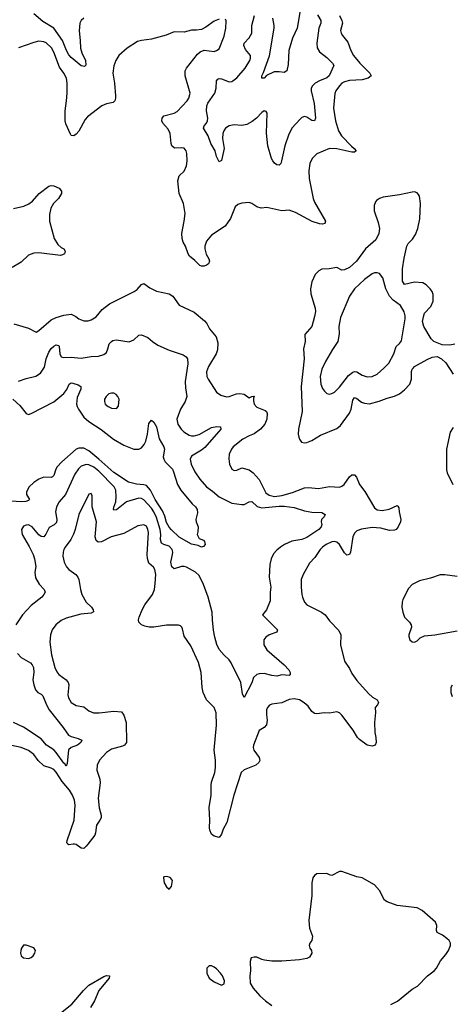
# Model space of a CAD drawing. Header units: inches. Extents: x 1954678 to 2060271, y 904822 to 1016299.
# Tile 340 of 403: x 2042238 to 2045683, y 968722 to 976577. Entities that reach past the tile are written whole.
import ezdxf

# ---------------------------------------------------------------- set-up
doc = ezdxf.new("R2010")
doc.units = ezdxf.units.IN
doc.header["$MEASUREMENT"] = 0
doc.layers.add('C0946', color=7, linetype='Continuous')
doc.layers.add('C0947', color=7, linetype='Continuous')

msp = doc.modelspace()

# ---------------------------------------------------------------- linework, layer by layer
at = {"layer": 'C0946', "color": 5}
for points, elevation in [([(2042665.2, 970000), (2042630, 969995.1), (2042623.8, 970000)], 580), ([(2042783.5, 970000), (2042770, 969982.7), (2042750, 969963.7), (2042730, 969966.6), (2042690, 969998), (2042675, 970000)], 580), ([(2045200.1, 968719.9), (2045252.8, 968747.2), (2045370, 968841.6), (2045413.9, 968866.1), (2045491.5, 968948.5), (2045545.2, 968990), (2045564, 969010), (2045597.2, 969070), (2045640.1, 969119.9), (2045659.3, 969150), (2045676, 969190), (2045676, 969210), (2045666, 969230), (2045648.1, 969248.1), (2045613, 969273), (2045570, 969295.3), (2045565.1, 969310), (2045567.6, 969350), (2045557.7, 969377.7), (2045450, 969471.6), (2045410, 969491.5), (2045250, 969511.3), (2045170, 969539.3), (2045150, 969554), (2045110, 969629.2), (2045070, 969674.5), (2044970, 969731.8), (2044930, 969739.5), (2044810, 969782.7), (2044790, 969782.7), (2044730, 969749.3), (2044710, 969754), (2044690, 969765.2), (2044610, 969762), (2044590, 969748.7), (2044578.8, 969730), (2044570.8, 969690), (2044568.5, 969590), (2044546, 969390), (2044552.2, 969330), (2044573.8, 969266.2), (2044568.7, 969231.3), (2044553.4, 969210), (2044548.4, 969190), (2044554, 969170), (2044567.7, 969150), (2044570.5, 969130), (2044550, 969097.2), (2044530, 969086.6), (2044470, 969076.2), (2044330, 969065.1), (2044250, 969066), (2044193.2, 969073.2), (2044170, 969079), (2044130, 969099), (2044110, 969099), (2044086.8, 969093.2), (2044076.9, 969063.1), (2044081, 968990), (2044076, 968950), (2044078.8, 968890), (2044102.8, 968850), (2044154, 968790), (2044198.8, 968750), (2044251.8, 968711.8)], 620), ([(2042550, 968639.8), (2042655.8, 968724.2), (2042747.4, 968832.6), (2042790, 968874), (2042910, 968944), (2042930, 968952), (2042956, 968950), (2042951.7, 968930), (2042868.9, 968831.1), (2042835.4, 968750), (2042803.2, 968696.8)], 580)]:
    msp.add_lwpolyline(points, dxfattribs=dict(at, elevation=elevation))
at = {"layer": 'C0946', "color": 5, "elevation": 620}
for points in [[(2043410, 969741.2), (2043390, 969739), (2043384.9, 969730), (2043390.8, 969690), (2043410, 969658.8), (2043430, 969641), (2043450, 969662), (2043457.2, 969710), (2043442, 969730), (2043430, 969737.2)], [(2042290, 969195.1), (2042270, 969192.7), (2042254, 969170), (2042248.1, 969151.9), (2042244.9, 969130), (2042250.7, 969110), (2042270, 969093.4), (2042310, 969088.2), (2042330, 969096.3), (2042346, 969110), (2042359.5, 969130), (2042364.5, 969150), (2042350, 969173.6)], [(2043770, 969029.4), (2043750, 969029), (2043731, 969010), (2043730.7, 968970), (2043750.8, 968930), (2043790, 968902), (2043850, 968876), (2043870, 968884.7), (2043872.3, 968910), (2043856.2, 968950), (2043841.6, 968970), (2043810, 969005.1), (2043790, 969019.6)]]:
    msp.add_lwpolyline(points, close=True, dxfattribs=at)
at = {"layer": 'C0947', "color": 5}
for points, elevation in [([(2044475.6, 976650), (2044451.6, 976510), (2044415.7, 976430), (2044386.8, 976330), (2044379.9, 976220.1), (2044370, 976168.7), (2044350, 976156), (2044310, 976161.6), (2044270, 976159.5), (2044207.5, 976132.5), (2044190, 976109.4), (2044170, 976109.3), (2044169.7, 976130), (2044185.3, 976154.7), (2044232.2, 976287.8), (2044268.9, 976510), (2044269.8, 976530), (2044257.5, 976590)], 540), ([(2043830, 976580.5), (2043790, 976566), (2043723.8, 976516.2), (2043690, 976499.6), (2043650, 976491.8), (2043610, 976491.8), (2043550, 976476.3), (2043470, 976480.5), (2043406, 976454), (2043290, 976420.5), (2043210, 976411.8), (2043178.4, 976401.6), (2043097.3, 976350), (2043030.3, 976289.7), (2043004.9, 976250), (2042990, 976208.7), (2042982.8, 976150), (2042995.2, 976070), (2043002.8, 975970), (2043003.9, 975950), (2042998.3, 975930), (2042983.2, 975916.8), (2042930, 975904.5), (2042894.9, 975890), (2042779.2, 975800.8), (2042760.7, 975779.3), (2042711.5, 975688.5), (2042690, 975663.5), (2042670, 975649.7), (2042650, 975652), (2042642.6, 975662.6), (2042606.5, 975746.5), (2042602.4, 975770), (2042600.3, 975850), (2042612.7, 975930), (2042616.5, 975990), (2042616.5, 976070), (2042610.8, 976110), (2042590, 976149.6), (2042556.9, 976196.9), (2042510, 976318), (2042492.2, 976352.2), (2042450, 976391.8), (2042430, 976400.8), (2042390, 976405.1), (2042350, 976395.3), (2042228.3, 976351.7)], 580), ([(2042750.3, 976590), (2042729.2, 976570), (2042719.7, 976550), (2042712.2, 976487.8), (2042721.9, 976410), (2042723.9, 976350), (2042733.2, 976313.2), (2042762.3, 976250), (2042766.8, 976213.2), (2042756.3, 976203.7), (2042730, 976209.6), (2042650, 976274.6), (2042630, 976296.8), (2042611, 976330), (2042580.4, 976410), (2042510, 976509.9), (2042421.9, 976561.9), (2042350, 976622.2)], 560), ([(2044790.9, 976610.9), (2044810.2, 976570), (2044813.4, 976550), (2044799.6, 976490), (2044803.2, 976470), (2044814.6, 976450), (2044858, 976398), (2044880.2, 976330), (2044903.2, 976290), (2044952.7, 976230), (2045032, 976150), (2045042.4, 976130), (2045018, 976110), (2044970, 976096.3), (2044869.5, 976090.5), (2044830, 976080.8), (2044810, 976069.8), (2044789.2, 976050), (2044761.6, 976010), (2044753.1, 975986.9), (2044743.2, 975870), (2044757.6, 975770), (2044782.1, 975690), (2044807, 975650), (2044886.7, 975566.7), (2044908.7, 975550), (2044923.8, 975530), (2044910, 975520.5), (2044890, 975519.8), (2044770, 975545.8), (2044710, 975548.7), (2044610, 975507.6), (2044572.4, 975470), (2044553.1, 975430), (2044545.5, 975370), (2044547.1, 975310), (2044579.7, 975150), (2044590, 975121.6), (2044678.7, 974970), (2044672.7, 974950), (2044653.9, 974946.1), (2044631.2, 974948.8), (2044572, 974968), (2044438.7, 975038.7), (2044390, 975055.9), (2044330, 975052.5), (2044210, 975079.6), (2044166.2, 975073.8), (2044130, 975084.7), (2044090.7, 975110.7), (2044070, 975118), (2044010, 975114.3), (2043978.3, 975101.7), (2043957.4, 975082.6), (2043920.3, 974990), (2043877.6, 974930), (2043770, 974857.7), (2043730.3, 974810), (2043714.9, 974770), (2043716, 974750), (2043726.5, 974706.5), (2043748, 974670), (2043754, 974650), (2043744, 974630), (2043730, 974618), (2043710, 974609.7), (2043690, 974609.7), (2043676.1, 974616.1), (2043636.4, 974656.4), (2043593.2, 974690), (2043582, 974710), (2043562.4, 974770), (2043542.8, 974802.8), (2043534.7, 974830), (2043533.5, 974870), (2043552, 974970), (2043557.6, 975030), (2043545.1, 975110), (2043511.8, 975190), (2043501.2, 975290), (2043509.9, 975330.1), (2043550.7, 975369.3), (2043569.7, 975410), (2043576, 975450), (2043570.9, 975510), (2043565.7, 975530), (2043550.7, 975550.7), (2043530, 975555.3), (2043472.9, 975552.9), (2043453.6, 975570), (2043447.6, 975590), (2043438.7, 975670), (2043422.5, 975702.5), (2043381.3, 975750), (2043374, 975770), (2043375.8, 975790), (2043390, 975810.2), (2043469.8, 975830.2), (2043494.4, 975845.6), (2043574, 975930), (2043587.6, 975950), (2043598.4, 975990), (2043558, 976130), (2043558.9, 976170), (2043569.9, 976190.1), (2043657.6, 976302.4), (2043679.5, 976320.5), (2043710, 976332.4), (2043790, 976324.2), (2043810, 976330.4), (2043830, 976345.5), (2043870, 976444), (2043883.1, 976510), (2043886.8, 976566.8), (2043879.6, 976579.6)], 580), ([(2044616.1, 976616.1), (2044640.7, 976570), (2044641.1, 976550), (2044624.6, 976510), (2044609.1, 976390), (2044613.3, 976353.3), (2044630, 976321.3), (2044690, 976275.6), (2044734, 976230), (2044744.6, 976210), (2044708.2, 976130), (2044690, 976113.4), (2044630.1, 976089.9), (2044595.3, 976070), (2044574.6, 976050), (2044564.4, 976030), (2044563.2, 976010), (2044588.3, 975908.3), (2044599, 975790), (2044590.5, 975770), (2044570, 975771.2), (2044530, 975798.3), (2044510, 975804.7), (2044490, 975796.9), (2044475.8, 975784.2), (2044410, 975711.8), (2044383.4, 975656.6), (2044353.8, 975570), (2044328.5, 975450), (2044321.6, 975430), (2044310, 975415.1), (2044290, 975419.3), (2044271.5, 975431.5), (2044258.4, 975450), (2044248.7, 975468.7), (2044218.7, 975570), (2044208.4, 975671.5), (2044212.3, 975830), (2044204, 975844), (2044190, 975849), (2044170, 975837.2), (2044128, 975790), (2044094.6, 975765.4), (2044050, 975741.1), (2044010, 975733.4), (2043950, 975737), (2043910, 975730.7), (2043881.2, 975710), (2043866.3, 975690), (2043859.8, 975670), (2043857.7, 975630), (2043870.2, 975550), (2043850, 975454), (2043830, 975444), (2043810, 975484), (2043797.6, 975530), (2043764.4, 975590), (2043742.8, 975650), (2043704.7, 975710), (2043711.3, 975730), (2043729.1, 975750.9), (2043737.4, 975770), (2043739.4, 975790), (2043728.8, 975850), (2043730.5, 975890), (2043739.2, 975910), (2043794.6, 975990), (2043806.6, 976030), (2043809.8, 976090.2), (2043819.1, 976100.9), (2043830, 976106.3), (2043850, 976105.2), (2043910, 976082), (2043930, 976084.1), (2043940.5, 976090), (2043970, 976113), (2044038.2, 976190), (2044075.1, 976250), (2044081.1, 976270), (2044079.7, 976290), (2044040.2, 976340.2), (2044027, 976370), (2044030.9, 976390), (2044068.3, 976431.7), (2044089.7, 976470), (2044090.7, 976530), (2044113.2, 976610)], 560), ([(2042190, 975070.2), (2042270.6, 975089.4), (2042311.9, 975108.1), (2042340.4, 975130), (2042394.3, 975190), (2042470, 975248.7), (2042490, 975253.7), (2042510, 975252), (2042553.3, 975233.3), (2042573.4, 975210), (2042572.7, 975190), (2042547, 975150), (2042509.4, 975110.6), (2042488, 975072), (2042476.4, 975023.6), (2042476.5, 974970), (2042512.6, 974830), (2042543.2, 974783.2), (2042570, 974760.3), (2042590.7, 974750), (2042600.5, 974730), (2042595.5, 974710), (2042580.4, 974699.6), (2042563.4, 974696.6), (2042390, 974717.3), (2042350, 974714.3), (2042310, 974696.9), (2042250, 974641.3), (2042179.7, 974600.3)], 580), ([(2045710, 973987.1), (2045670, 973979.5), (2045610, 973981.6), (2045544.4, 974010), (2045521.5, 974030), (2045464, 974130), (2045453.5, 974170), (2045462.8, 974217.2), (2045470, 974234.4), (2045518.9, 974290), (2045537.8, 974330), (2045536.8, 974383.2), (2045528.9, 974408.9), (2045515.1, 974430), (2045482.5, 974462.5), (2045456.5, 974476.5), (2045390, 974481.6), (2045310, 974464.2), (2045293.5, 974490), (2045292.4, 974590), (2045305.2, 974674.8), (2045327.9, 974770), (2045339.2, 974790), (2045374, 974826), (2045397.8, 974862.2), (2045414.2, 974910), (2045432.2, 974987.8), (2045435.9, 975110), (2045427.7, 975167.7), (2045421.6, 975181.6), (2045410, 975196.3), (2045390, 975202.6), (2045370, 975201), (2045270, 975179.8), (2045139.9, 975160.1), (2045108.8, 975151.2), (2045085.8, 975134.1), (2045076.7, 975123.3), (2045066, 975094), (2045066.9, 975053.1), (2045099.1, 974959.1), (2045108.4, 974910), (2045103.8, 974870), (2045079.8, 974820.2), (2044998.6, 974750), (2044925.6, 974650), (2044870, 974601), (2044830, 974580.7), (2044810, 974577.6), (2044770, 974598.9), (2044708.5, 974588.5), (2044650, 974586.6), (2044626.1, 974573.9), (2044596.7, 974543.3), (2044570, 974485.2), (2044559.6, 974430), (2044561.1, 974390), (2044595.5, 974275.5), (2044598.2, 974250), (2044591.7, 974208.3), (2044569.1, 974130), (2044515.1, 974064.9), (2044516, 974010), (2044504.2, 973950), (2044507.4, 973870), (2044483.7, 973650), (2044493.7, 973450), (2044463.2, 973310), (2044461.5, 973270), (2044465.4, 973245.4), (2044470.4, 973230), (2044487.6, 973207.6), (2044510, 973201.3), (2044530, 973202.6), (2044570, 973219.5), (2044638.2, 973261.8), (2044770, 973314.6), (2044799.4, 973340.6), (2044870, 973438.7), (2044883.4, 973470), (2044897.3, 973542.7), (2044910, 973561.7), (2044930, 973555.5), (2044966.6, 973526.6), (2044990, 973516.3), (2045030, 973512.6), (2045107.8, 973532.2), (2045170, 973557.8), (2045230, 973573.8), (2045270, 973592.7), (2045310, 973624.6), (2045351.1, 973670), (2045366.2, 973710), (2045365.6, 973770), (2045371.1, 973790), (2045379.6, 973800.4), (2045389.9, 973810.1), (2045490, 973867.2), (2045530, 973883.7), (2045570, 973888.5), (2045604.9, 973870), (2045639.9, 973839.9), (2045698.7, 973750)], 620), ([(2042190.8, 974150), (2042310, 974116.9), (2042370, 974084.9), (2042390, 974097.1), (2042490, 974182.4), (2042530, 974201.8), (2042590, 974218.6), (2042650, 974226.3), (2042685.5, 974210), (2042710, 974190.4), (2042750, 974174.4), (2042785.8, 974174.2), (2042810, 974182.4), (2042850, 974206.4), (2042895.3, 974264.7), (2042955.6, 974310), (2043152.1, 974407.9), (2043174.9, 974425.1), (2043210, 974465.5), (2043230, 974473), (2043277.5, 974437.5), (2043330, 974410.3), (2043430.2, 974390.2), (2043459.3, 974370), (2043510, 974300.4), (2043630, 974242.4), (2043714.2, 974174.2), (2043731.9, 974151.9), (2043751.8, 974110), (2043806.2, 974046.2), (2043818.8, 973998.8), (2043818, 973942), (2043805.4, 973910), (2043746, 973810), (2043728.2, 973768.2), (2043733.1, 973730), (2043743.1, 973710), (2043810, 973604.9), (2043842.4, 973582.4), (2043890, 973569.1), (2043910, 973571.5), (2043968.3, 973591.7), (2043994.4, 973594.4), (2044029, 973589), (2044070, 973558.8), (2044090, 973572), (2044110, 973574), (2044103.6, 973556.4), (2044103.5, 973536.5), (2044110.5, 973510), (2044130, 973485.5), (2044198.3, 973458.3), (2044207.7, 973450), (2044214.3, 973434.3), (2044210.3, 973390), (2044195.6, 973350), (2044160.8, 973310), (2044110, 973272.5), (2044070, 973257.7), (2044018.7, 973230), (2043943, 973170), (2043928.2, 973150), (2043910.5, 973110), (2043906.9, 973073.1), (2043913, 973030), (2043930.5, 972990.5), (2043950, 972979.1), (2043970, 972982), (2044010, 973000.4), (2044070, 972984.5), (2044100.5, 972960.5), (2044150, 972908), (2044203.5, 972803.5), (2044230, 972783.5), (2044272.2, 972772.2), (2044330, 972779.7), (2044414.4, 972805.6), (2044510, 972841.9), (2044543.8, 972843.8), (2044622, 972838), (2044710, 972852.7), (2044790, 972848.7), (2044810, 972855.3), (2044827.6, 972870), (2044870, 972930.4), (2044890, 972944.9), (2044910, 972946.4), (2044925.9, 972925.9), (2044949.3, 972870), (2044992.6, 972812.6), (2045070, 972682.7), (2045090, 972667.7), (2045130, 972661.5), (2045187.8, 972672.2), (2045250, 972700.4), (2045257.2, 972697.2), (2045263.7, 972683.7), (2045265.8, 972650), (2045279.5, 972590), (2045278, 972570), (2045259.3, 972530), (2045242, 972510), (2045230, 972504.8), (2045190, 972500.8), (2045119.2, 972519.2), (2045050, 972524.8), (2044966.8, 972513.2), (2044930, 972499.4), (2044910, 972480.4), (2044895.9, 972450), (2044877.5, 972330), (2044870, 972309.6), (2044850, 972304), (2044843, 972310), (2044830, 972323), (2044790, 972389.6), (2044770, 972408), (2044750, 972413.7), (2044730, 972412.3), (2044683.8, 972390), (2044654.4, 972370), (2044635.8, 972350), (2044594.8, 972285.2), (2044550, 972241.6), (2044499.5, 972150), (2044485.7, 972110), (2044483.6, 972050), (2044490, 971992), (2044494.6, 971970), (2044511.8, 971930), (2044530, 971909.2), (2044646.7, 971850), (2044675.8, 971830), (2044710, 971780.7), (2044784.4, 971704.4), (2044801.1, 971670), (2044798, 971590), (2044830, 971460.7), (2044870, 971402), (2044890, 971360.7), (2044930, 971304.9), (2045021.2, 971201.2), (2045053.3, 971173.3), (2045090.5, 971150), (2045100.7, 971130), (2045094, 971110), (2045076.3, 971090), (2045077.6, 971050), (2045070.3, 970970), (2045072.7, 970890), (2045080.5, 970850), (2045082, 970810), (2045076, 970790), (2045050, 970781.2), (2045010, 970789.6), (2044950, 970835.1), (2044935.1, 970850), (2044899.7, 970910), (2044810, 971028), (2044790, 971046.3), (2044770, 971055.4), (2044710, 971043.5), (2044670, 971047.1), (2044610, 971039.2), (2044590, 971041.7), (2044570, 971057.4), (2044539.2, 971099.2), (2044508.3, 971128.3), (2044470, 971149.8), (2044430, 971158.4), (2044390, 971152.3), (2044330, 971125.8), (2044250, 971115.1), (2044231.8, 971108.2), (2044216.4, 971090), (2044208.9, 971070), (2044207.9, 971032.1), (2044214.4, 970990), (2044208.2, 970951.8), (2044190, 970931.3), (2044150, 970905.1), (2044103.1, 970790), (2044101.1, 970770), (2044106.7, 970750), (2044150, 970690.5), (2044153.9, 970666.1), (2044147, 970650), (2044122.6, 970630), (2044030, 970592.9), (2044005, 970570), (2043946.7, 970390), (2043892.3, 970172.3), (2043861.5, 970118.5), (2043850, 970079), (2043830, 970053.2), (2043790, 970063.7), (2043770, 970079.3), (2043755.6, 970110), (2043751.8, 970130), (2043756.9, 970190), (2043751, 970291), (2043766, 970390), (2043765.6, 970470), (2043770, 970495.3), (2043795.8, 970570), (2043801.1, 970610), (2043799.7, 970670), (2043790.4, 970750), (2043809, 970949), (2043807, 971047), (2043790.8, 971090.8), (2043730, 971151.8), (2043701.7, 971210), (2043693.7, 971250), (2043686, 971370), (2043665, 971450), (2043603, 971583), (2043550, 971659.3), (2043536.9, 971716.9), (2043531.4, 971731.4), (2043521.2, 971741.2), (2043505.8, 971745.8), (2043410, 971746), (2043310, 971729.7), (2043271.3, 971731.3), (2043238, 971738), (2043210, 971749.5), (2043189.4, 971770), (2043187, 971790), (2043191.6, 971810), (2043214.7, 971870), (2043237.4, 971910), (2043299.1, 971990), (2043313.1, 972030), (2043320.6, 972079.4), (2043323.7, 972150), (2043315.9, 972190), (2043305.4, 972210), (2043270, 972242), (2043258.5, 972278.5), (2043256, 972310), (2043265.8, 972485.8), (2043261.6, 972510), (2043250, 972536.3), (2043230, 972546.9), (2043181.8, 972538.2), (2043070, 972478), (2042968, 972450), (2042890, 972411.6), (2042865.1, 972410), (2042850, 972422.4), (2042841.6, 972450), (2042852.4, 972570), (2042816, 972690), (2042817.4, 972777.4), (2042810, 972797.2), (2042790, 972792.7), (2042710, 972629.3), (2042681, 972510), (2042667.7, 972472.3), (2042646.4, 972430), (2042600.2, 972370), (2042591.3, 972350), (2042584.5, 972330), (2042582.6, 972297.4), (2042593.4, 972250), (2042611.8, 972211.8), (2042630, 972190.3), (2042685.5, 972150), (2042701.3, 972130), (2042710.3, 972110), (2042722.8, 972030), (2042735.2, 971990), (2042770, 971930.3), (2042812.3, 971890), (2042826, 971870), (2042826.2, 971853.8), (2042810, 971843.5), (2042725.5, 971834.5), (2042610, 971802.7), (2042570, 971784.7), (2042527, 971750), (2042498, 971710), (2042484.9, 971670), (2042479, 971610), (2042493.4, 971510), (2042519, 971410), (2042533.6, 971373.6), (2042550, 971351.7), (2042610, 971310.2), (2042624.4, 971290), (2042630.2, 971270), (2042622.2, 971190), (2042627.7, 971167.7), (2042650.2, 971130.2), (2042690, 971105.7), (2042750, 971094), (2042790, 971062), (2042828.3, 971048.3), (2042873.4, 971046.6), (2042990, 971059.3), (2043050, 971054), (2043070, 971027.3), (2043089.2, 970970), (2043090, 970809.6), (2043073.7, 970790), (2043058.4, 970781.6), (2042970, 970756.8), (2042930, 970730.9), (2042876.5, 970670), (2042857.4, 970630), (2042854.9, 970590), (2042877.4, 970517.4), (2042881.5, 970490), (2042865.9, 970365.9), (2042872, 970290), (2042887.5, 970230), (2042887.5, 970210), (2042878.7, 970190), (2042850.2, 970150), (2042844.6, 970090), (2042838, 970070), (2042783.5, 970000)], 580), ([(2042230, 973692.6), (2042290, 973714.7), (2042367.7, 973732.3), (2042403.6, 973756.4), (2042435.5, 973804.5), (2042449.1, 973870), (2042470, 973924.6), (2042490, 973954.2), (2042510, 973973.4), (2042530, 973982.3), (2042550, 973976.4), (2042553.8, 973970), (2042559.5, 973910), (2042570, 973886.4), (2042590, 973882.3), (2042650, 973883.9), (2042730, 973877.8), (2042810, 973890.3), (2042867.9, 973892.1), (2042910, 973906), (2042930, 973923), (2042942.6, 973950), (2042953.3, 973990), (2042970, 974010.4), (2042982.8, 974017.2), (2043010, 974023.1), (2043112.8, 974007.2), (2043150, 974023), (2043190, 974059.1), (2043210, 974062), (2043261.7, 974041.7), (2043297.1, 974010), (2043341.5, 973981.5), (2043430, 973940.2), (2043542, 973902), (2043566.4, 973886.4), (2043578, 973870), (2043579.6, 973830), (2043558.6, 973690), (2043560.8, 973640.8), (2043572.4, 973570), (2043558.4, 973530), (2043520.6, 973470), (2043492.6, 973390), (2043501.5, 973350), (2043527.4, 973310), (2043547.4, 973290), (2043590, 973262.3), (2043610, 973255.8), (2043630, 973255.9), (2043670, 973268.2), (2043770, 973322.7), (2043812, 973332), (2043841, 973330), (2043843.1, 973310), (2043714.9, 973165.1), (2043690, 973142.3), (2043610, 973093.5), (2043598.3, 973070), (2043606, 973030), (2043635.5, 972970), (2043676.5, 972910), (2043728.1, 972850), (2043776.7, 972816.7), (2043830.9, 972770.9), (2043930, 972720.8), (2044010, 972708.3), (2044030, 972710.2), (2044070, 972730.2), (2044090, 972732.6), (2044133.9, 972693.9), (2044170, 972682.1), (2044310, 972696.3), (2044350, 972695.9), (2044430, 972685.4), (2044510, 972658.6), (2044570, 972649), (2044650, 972645.5), (2044677.3, 972630), (2044666.8, 972610), (2044646, 972590), (2044644.7, 972570), (2044650.7, 972550), (2044644, 972530), (2044624.9, 972510), (2044530, 972446.4), (2044490, 972429.2), (2044410, 972416.4), (2044350.5, 972390), (2044319.3, 972370), (2044290, 972345.6), (2044264.5, 972315.5), (2044245.1, 972274.9), (2044234.9, 972230), (2044230.3, 972130), (2044241.3, 972050), (2044236.4, 972010), (2044238.3, 971941.7), (2044206.8, 971870), (2044176, 971830), (2044294.8, 971710), (2044291, 971690), (2044230, 971668.4), (2044202, 971650), (2044187.8, 971630), (2044186.9, 971590), (2044210, 971548.9), (2044347.7, 971430), (2044386.8, 971390), (2044397.3, 971370), (2044398, 971350), (2044390, 971345.2), (2044330, 971349.2), (2044290, 971339.5), (2044250, 971344.8), (2044190, 971360.3), (2044150, 971359.3), (2044130, 971353.5), (2044105.3, 971330), (2044090, 971287.3), (2044030, 971169.2), (2044017.6, 971197.6), (2044002.7, 971290), (2043926.6, 971446.6), (2043910, 971469.6), (2043870, 971506.6), (2043831.3, 971551.3), (2043812.3, 971592.3), (2043796, 971650), (2043786.2, 971706.2), (2043775.8, 971790), (2043773.8, 971850), (2043741.3, 971970), (2043705, 972070), (2043670, 972141.5), (2043642, 972170), (2043570, 972209.9), (2043550, 972214.7), (2043530, 972213.4), (2043470, 972196), (2043451.5, 972211.5), (2043445.8, 972250), (2043458.3, 972310), (2043459.5, 972330), (2043454.5, 972350), (2043430, 972376.8), (2043389.2, 972389.2), (2043370, 972400.4), (2043362.6, 972430), (2043364.9, 972470), (2043360.1, 972510), (2043330, 972605.3), (2043310, 972649.8), (2043290, 972679.6), (2043230, 972746.8), (2043210, 972756.8), (2043190, 972758.6), (2043090, 972731.7), (2043010, 972666.4), (2042990, 972663.6), (2042985.7, 972670), (2042988.6, 972688.6), (2043004.7, 972730), (2043008.9, 972770), (2043004.4, 972824.4), (2042992.9, 972850), (2042870, 972975.8), (2042830, 973006.7), (2042790, 973024.5), (2042770, 973027.2), (2042730, 973015.6), (2042706.5, 972993.5), (2042677.2, 972950), (2042602.7, 972790), (2042552.8, 972730), (2042531.3, 972690), (2042525, 972650), (2042535.9, 972590), (2042533.1, 972566.9), (2042513.7, 972546.3), (2042473.6, 972526.4), (2042446.6, 972473.4), (2042430, 972451.5), (2042410, 972452.8), (2042390, 972468.2), (2042336.9, 972530), (2042310, 972546.9), (2042290, 972545.1), (2042270, 972535.1), (2042254, 972510), (2042258.7, 972470), (2042314.3, 972374.3), (2042344.9, 972310), (2042356, 972276), (2042366.7, 972213.3), (2042359.1, 972170), (2042364.1, 972124.1), (2042394.2, 972074.2), (2042433.4, 972030), (2042440.5, 972010), (2042432.4, 971990), (2042414.4, 971970), (2042330, 971903.6), (2042261.7, 971830), (2042208.8, 971750)], 560), ([(2042182.6, 973550), (2042238.6, 973498.6), (2042290, 973434), (2042310, 973428.2), (2042330, 973434.4), (2042510, 973526.9), (2042590, 973594), (2042613.4, 973626.6), (2042632.1, 973667.9), (2042650, 973679.5), (2042662.6, 973677.4), (2042704.4, 973664.4), (2042725.5, 973650), (2042727.2, 973630), (2042697.9, 973562.1), (2042692.5, 973510), (2042696, 973490), (2042706.8, 973470), (2042750, 973406.3), (2042790, 973370.1), (2042888.1, 973308.1), (2042986, 973230), (2043070, 973182.6), (2043150, 973149.4), (2043190, 973150.9), (2043210, 973161.8), (2043232.3, 973187.7), (2043245, 973215), (2043258.3, 973270), (2043270, 973354.8), (2043290, 973381), (2043310, 973367.3), (2043331.4, 973330), (2043352.3, 973232.3), (2043388, 973170), (2043393.4, 973150), (2043383.8, 973090), (2043388.5, 973070), (2043399.5, 973050), (2043456.5, 972990), (2043466.9, 972970), (2043497.3, 972870), (2043523.6, 972823.6), (2043614.6, 972714.6), (2043640.5, 972690), (2043653.4, 972670), (2043658, 972642), (2043644.7, 972590), (2043646, 972570), (2043662.8, 972530), (2043660.7, 972490), (2043654.8, 972470), (2043670, 972438), (2043704, 972424), (2043714, 972414), (2043718, 972390), (2043706, 972374), (2043690, 972369.2), (2043662, 972382), (2043610, 972393.7), (2043510, 972449.8), (2043450, 972506.6), (2043430, 972529), (2043410, 972565.3), (2043396, 972616), (2043378.3, 972658.3), (2043320.4, 972750), (2043282.4, 972822.4), (2043250, 972859.6), (2043230, 972867), (2043170, 972871), (2043106.5, 972886.5), (2042990, 972964.6), (2042871.3, 973071.3), (2042790, 973137.7), (2042750, 973158.2), (2042710, 973158.8), (2042690, 973151.3), (2042575.9, 973050), (2042538.8, 973010), (2042526.4, 972990), (2042510, 972940.5), (2042499.5, 972930), (2042490, 972923.9), (2042430, 972926.3), (2042390, 972912.3), (2042350, 972885.7), (2042314.6, 972850), (2042292.5, 972810), (2042293.8, 972790), (2042315.8, 972750), (2042310, 972740.9), (2042287.3, 972732.7), (2042250, 972729.9), (2042170, 972736.5)], 540), ([(2045697, 973323), (2045674.2, 973285.8), (2045645.3, 973150), (2045644.8, 972984.8), (2045650, 972962.8), (2045694.9, 972870)], 620), ([(2045730, 972134.6), (2045631.4, 972148.6), (2045592.8, 972147.3), (2045517.5, 972122.5), (2045430, 972101.3), (2045370.2, 972069.8), (2045340.7, 972039.3), (2045296.5, 971950), (2045290.3, 971930), (2045288.9, 971890), (2045295.8, 971850), (2045310.4, 971810), (2045348.7, 971770), (2045361.3, 971750), (2045364.9, 971730), (2045344.2, 971670), (2045344.6, 971655.4), (2045352.4, 971630), (2045370, 971614), (2045390, 971612.2), (2045410, 971622), (2045435.1, 971644.9), (2045470, 971661.7), (2045550, 971670.2), (2045730, 971701.1)], 620), ([(2042221.8, 971521.8), (2042250, 971488.5), (2042325.6, 971445.6), (2042338.9, 971430), (2042347.6, 971410), (2042351.6, 971370), (2042343.7, 971310), (2042350.3, 971270), (2042364.2, 971230), (2042383, 971210), (2042410, 971197), (2042423.2, 971183.2), (2042451.6, 971110), (2042472.5, 971070), (2042586.3, 970930), (2042628.4, 970870), (2042650, 970857.2), (2042703.8, 970843.8), (2042735.5, 970830), (2042726.7, 970810), (2042698.7, 970790), (2042648.5, 970770), (2042628.3, 970751.7), (2042616.4, 970643.6), (2042610, 970622.7), (2042599.6, 970639.6), (2042590, 970644.8), (2042530, 970731.8), (2042510, 970752.5), (2042452, 970790), (2042410, 970840.6), (2042270, 970932.2), (2042190, 970969.8)], 560), ([(2045690, 971268.7), (2045678.8, 971250), (2045679.1, 971210), (2045690, 971178)], 620), ([(2042623.8, 970000), (2042621.7, 970001.7), (2042615.1, 970010), (2042618, 970030), (2042672.5, 970190), (2042681.6, 970310), (2042674.9, 970350), (2042660.9, 970390), (2042635.5, 970430), (2042578.3, 970498.3), (2042530, 970572.9), (2042510, 970594.6), (2042490, 970605.8), (2042430, 970625), (2042386.9, 970666.9), (2042350, 970714.6), (2042310, 970747.9), (2042250, 970770.8), (2042162, 970790)], 580), ([(2042675, 970000), (2042670, 970000.7), (2042665.2, 970000)], 580)]:
    msp.add_lwpolyline(points, dxfattribs=dict(at, elevation=elevation))
for points, elevation in [([(2045090, 974558.4), (2045070, 974557.6), (2045050, 974549.6), (2044990, 974504), (2044910.2, 974429.8), (2044868.9, 974370), (2044799.5, 974200.5), (2044785, 974130), (2044789.1, 974070), (2044778.3, 974010), (2044733.5, 973946.5), (2044677.5, 973850), (2044649.3, 973790), (2044637.1, 973730), (2044640.2, 973670), (2044654.3, 973634.3), (2044670, 973612.2), (2044690, 973594.9), (2044710, 973590.2), (2044730, 973594), (2044750, 973605.5), (2044790, 973646.3), (2044862.4, 973737.6), (2044895.6, 973764.4), (2044910, 973770.2), (2044930, 973767.5), (2044970, 973741.2), (2045010, 973726.7), (2045050, 973730.2), (2045091.5, 973750), (2045144.4, 973795.6), (2045183.1, 973836.9), (2045222.9, 973910), (2045243.1, 973970), (2045270, 973994), (2045284.4, 974015.6), (2045314.9, 974190), (2045315, 974215), (2045307.1, 974247.2), (2045277.2, 974297.2), (2045219, 974339), (2045189, 974370), (2045158.9, 974430), (2045136.2, 974516.2), (2045110, 974551.8)], 640), ([(2042970, 973596.4), (2042950, 973590.8), (2042927.2, 973570), (2042915.3, 973550), (2042914, 973530), (2042920.4, 973510), (2042944.9, 973490), (2042970, 973478.9), (2043010, 973475.5), (2043027.5, 973492.5), (2043031.8, 973550), (2043022.9, 973570), (2043007.2, 973587.3), (2042990, 973596)], 560)]:
    msp.add_lwpolyline(points, close=True, dxfattribs=dict(at, elevation=elevation))

doc.saveas('drawing.dxf')
